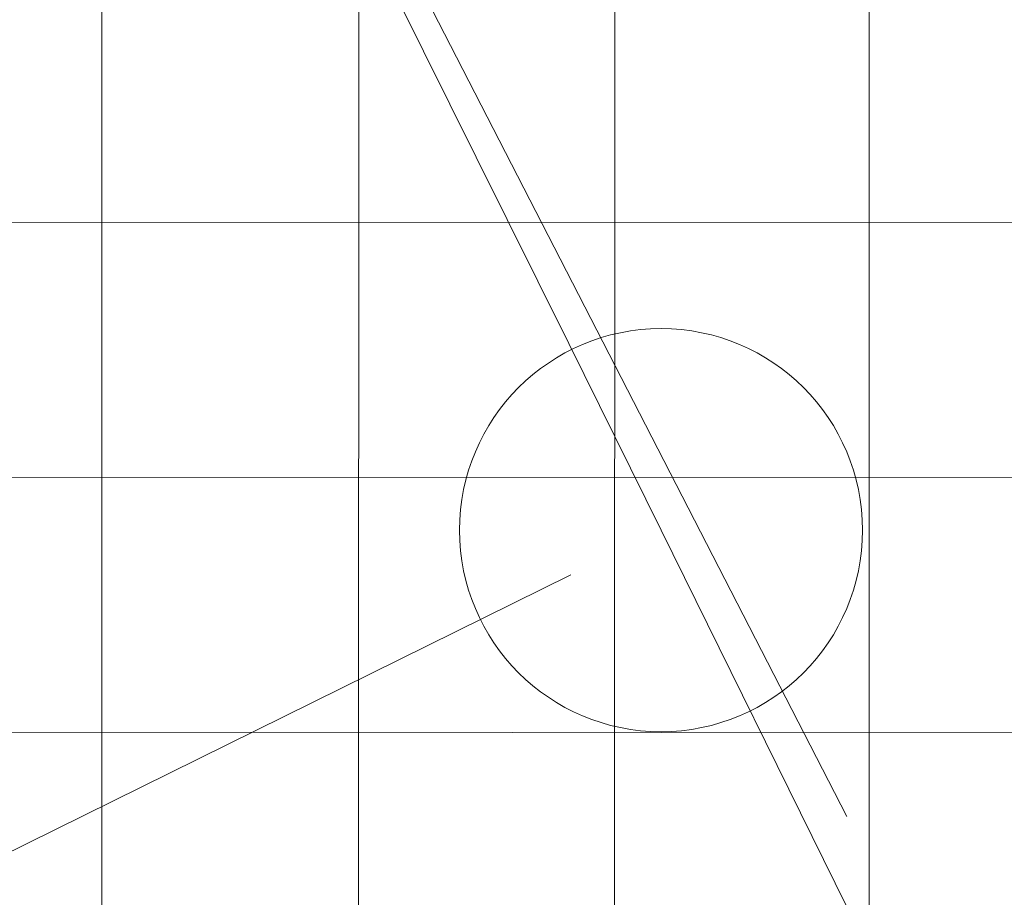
# Model space of a CAD drawing. Header units: metres. Extents: x 6467369 to 7543668, y 5829073 to 6004987.
# Tile 39 of 656: x 7543448.43 to 7543449.65, y 5829379.49 to 5829380.58. Entities that reach past the tile are written whole.
import ezdxf

# ---------------------------------------------------------------- set-up
doc = ezdxf.new("R2010")
doc.units = ezdxf.units.M
for name, pattern in [('1', [0]), ('ACAD_ISO04W100', [30, 24, -3, 0, -3]), ('DASHED2', [0.375, 0.25, -0.125])]:
    doc.linetypes.add(name, pattern=pattern)
doc.layers.get('0').update_dxf_attribs({"lineweight": 0})
for name, color, linetype, lineweight in [('_D-kreskowanie jezdni', 254, 'Continuous', 13), ('_D-kreskowanie pobocze', 32, '1', 13), ('_D-kreskowanie zjazd MB', 4, '1', 13), ('C-DROGI-SYTUACJA-ETYKIETY', 7, 'Continuous', 0), ('C-ROAD', 7, 'Continuous', 0)]:
    doc.layers.add(name, color=color, linetype=linetype, lineweight=lineweight)
pattern_1 = [(0, (0, 0), (0, 0.3175), []), (90, (0, 0), (-0.3175, 1.944126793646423e-17), [])]

# ---------------------------------------------------------------- blocks, each defined once
blk = doc.blocks.new('AeccTickCircle')
blk.add_circle((0, 0), 1)

msp = doc.modelspace()

# ---------------------------------------------------------------- hatches: boundary and pattern name
at = {"layer": '_D-kreskowanie jezdni', "ltscale": 0.01, "transparency": 33554610}
h = msp.add_hatch(dxfattribs=at)
h.set_pattern_fill('ANSI37', color=256, scale=0.1, angle=45)
h.set_pattern_definition([(90, (0, 0), (-0.3175000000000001, 0), []), (180, (0, 0), (-5.551115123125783e-17, -0.3175), [])])
h.paths.add_polyline_path([(7543409.745953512, 5829462.258406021), (7543409.598435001, 5829462.545231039), (7543409.450966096, 5829462.831984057), (7543409.303556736, 5829463.118670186), (7543409.156216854, 5829463.405294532), (7543409.008956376, 5829463.691862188), (7543408.861785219, 5829463.978378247), (7543408.714713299, 5829464.264847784), (7543408.567750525, 5829464.551275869), (7543408.420906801, 5829464.837667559), (7543408.27419203, 5829465.124027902), (7543408.127616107, 5829465.410361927), (7543407.981188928, 5829465.696674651), (7543407.834920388, 5829465.982971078), (7543407.613271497, 5829466.417295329), (7543407.322111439, 5829466.989247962), (7543407.031696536, 5829467.561355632), (7543406.742125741, 5829468.13361888), (7543406.453492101, 5829468.706049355), (7543406.165881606, 5829469.278672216), (7543405.879380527, 5829469.851511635), (7543405.594071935, 5829470.424597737), (7543405.382212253, 5829470.852267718), (7543405.380675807, 5829470.855377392, -0.01973386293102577), (7543395.809390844, 5829492.289613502), (7543395.632383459, 5829492.732808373), (7543395.396215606, 5829493.327661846), (7543395.161067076, 5829493.923258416), (7543394.92686042, 5829494.519555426), (7543394.69351772, 5829495.116510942), (7543394.460964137, 5829495.714074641), (7543394.229125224, 5829496.312194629), (7543393.997930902, 5829496.910807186), (7543393.822919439, 5829497.365403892), (7543393.707589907, 5829497.665409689), (7543393.592364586, 5829497.965548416), (7543393.477233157, 5829498.265816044), (7543393.362185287, 5829498.566208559), (7543393.247210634, 5829498.86672195), (7543393.132298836, 5829499.167352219), (7543393.017439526, 5829499.468095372), (7543392.90262232, 5829499.76894742), (7543392.787836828, 5829500.06990438), (7543392.673072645, 5829500.370962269), (7543392.558319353, 5829500.67211711), (7543392.443566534, 5829500.973364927), (7543392.328803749, 5829501.27470174), (7543392.214020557, 5829501.576123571), (7543388.522689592, 5829511.269764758), (7543383.791993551, 5829509.642775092), (7543387.541343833, 5829499.796771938), (7543387.656157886, 5829499.495269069), (7543387.771013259, 5829499.193689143), (7543387.885920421, 5829498.892036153), (7543388.00088985, 5829498.590314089), (7543388.115932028, 5829498.288526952), (7543388.231057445, 5829497.98667875), (7543388.346276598, 5829497.684773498), (7543388.46159999, 5829497.382815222), (7543388.577038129, 5829497.080807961), (7543388.692601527, 5829496.778755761), (7543388.808300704, 5829496.476662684), (7543388.92414618, 5829496.174532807), (7543389.040148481, 5829495.872370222), (7543389.156318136, 5829495.570179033), (7543389.272665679, 5829495.267963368), (7543389.389201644, 5829494.965727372), (7543389.505936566, 5829494.663475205), (7543389.622880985, 5829494.361211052), (7543389.740045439, 5829494.05893912), (7543389.857440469, 5829493.756663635), (7543389.975076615, 5829493.454388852), (7543390.092964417, 5829493.15211905), (7543390.211114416, 5829492.849858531), (7543390.329537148, 5829492.547611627), (7543390.44824315, 5829492.245382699), (7543390.567242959, 5829491.943176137), (7543390.686547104, 5829491.64099636), (7543390.806166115, 5829491.338847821), (7543390.926110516, 5829491.036735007), (7543391.044985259, 5829490.738192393, 0.02000586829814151), (7543400.899151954, 5829468.63818458), (7543400.900687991, 5829468.635075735), (7543401.045016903, 5829468.34372653), (7543401.189600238, 5829468.052600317), (7543401.334427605, 5829467.761692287), (7543401.479488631, 5829467.470997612), (7543401.62477297, 5829467.18051143), (7543401.770270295, 5829466.890228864), (7543401.915970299, 5829466.600145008), (7543402.061862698, 5829466.310254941), (7543402.207937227, 5829466.020553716), (7543402.35418364, 5829465.73103637), (7543402.500591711, 5829465.44169792), (7543402.647151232, 5829465.152533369), (7543402.793852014, 5829464.863537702), (7543402.940683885, 5829464.574705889), (7543403.087636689, 5829464.286032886), (7543403.234700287, 5829463.997513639), (7543403.381864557, 5829463.709143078), (7543403.529119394, 5829463.420916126), (7543403.676454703, 5829463.132827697), (7543403.823860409, 5829462.844872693), (7543403.971326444, 5829462.55704601), (7543404.118842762, 5829462.269342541), (7543404.266399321, 5829461.981757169), (7543404.413986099, 5829461.694284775), (7543404.561593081, 5829461.406920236), (7543404.709210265, 5829461.119658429), (7543404.856827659, 5829460.832494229), (7543405.004435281, 5829460.545422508), (7543405.152023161, 5829460.258438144), (7543405.299581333, 5829459.971536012), (7543443.377905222, 5829385.935670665), (7543443.49591691, 5829385.706216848), (7543443.613882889, 5829385.476833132), (7543443.731795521, 5829385.247515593), (7543443.849647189, 5829385.018260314), (7543443.967430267, 5829384.789063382), (7543444.085137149, 5829384.55992089), (7543444.202760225, 5829384.330828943), (7543444.320291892, 5829384.101783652), (7543444.437724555, 5829383.872781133), (7543444.555050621, 5829383.643817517), (7543444.672262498, 5829383.414888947), (7543444.789352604, 5829383.185991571), (7543444.906313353, 5829382.957121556), (7543445.02313717, 5829382.728275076), (7543445.200018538, 5829382.381382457), (7543445.432538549, 5829381.924208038), (7543445.664418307, 5829381.466974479), (7543445.895585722, 5829381.009674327), (7543446.125972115, 5829380.552293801), (7543446.355510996, 5829380.09481519), (7543446.584138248, 5829379.637216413), (7543446.811788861, 5829379.179477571), (7543446.868745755, 5829379.064387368, -0.007950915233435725), (7543450.250869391, 5829371.957176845), (7543454.925274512, 5829373.75727092, 0.008251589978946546), (7543451.348885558, 5829381.284375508), (7543451.347654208, 5829381.286863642), (7543451.231868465, 5829381.520239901), (7543451.115894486, 5829381.753429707), (7543450.999740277, 5829381.986436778), (7543450.883413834, 5829382.219264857), (7543450.76692313, 5829382.4519177), (7543450.650276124, 5829382.684399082), (7543450.533480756, 5829382.916712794), (7543450.416544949, 5829383.148862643), (7543450.29947661, 5829383.380852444), (7543450.182283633, 5829383.612686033), (7543450.06497389, 5829383.844367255), (7543449.947555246, 5829384.075899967), (7543449.830035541, 5829384.307288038), (7543449.712422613, 5829384.538535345), (7543449.594724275, 5829384.769645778), (7543449.476948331, 5829385.000623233), (7543449.359102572, 5829385.231471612), (7543449.241194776, 5829385.462194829), (7543449.123232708, 5829385.692796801), (7543449.00522412, 5829385.923281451), (7543448.887176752, 5829386.153652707), (7543448.769098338, 5829386.3839145), (7543448.650996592, 5829386.614070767), (7543448.532879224, 5829386.84412544), (7543448.414753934, 5829387.074082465), (7543448.296628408, 5829387.303945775), (7543448.178510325, 5829387.533719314), (7543448.060407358, 5829387.763407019), (7543447.942327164, 5829387.993012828), (7543447.824277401, 5829388.222540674)])
h.paths.add_polyline_path([(7543458.309081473, 5829366.087622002), (7543458.206268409, 5829366.324367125), (7543458.1034143, 5829366.56118518), (7543458.00051125, 5829366.798072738), (7543457.897551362, 5829367.035026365), (7543457.794526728, 5829367.272042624), (7543457.691429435, 5829367.509118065), (7543457.588251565, 5829367.746249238), (7543457.484985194, 5829367.98343268), (7543457.38162239, 5829368.220664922), (7543457.278155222, 5829368.457942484), (7543457.174575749, 5829368.695261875), (7543457.070876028, 5829368.932619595), (7543456.967048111, 5829369.170012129), (7543456.863084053, 5829369.407435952), (7543456.758975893, 5829369.644887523), (7543456.654715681, 5829369.882363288), (7543456.550295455, 5829370.119859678), (7543456.445707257, 5829370.357373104), (7543456.340943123, 5829370.594899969), (7543456.235995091, 5829370.832436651), (7543456.130855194, 5829371.069979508), (7543456.025515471, 5829371.307524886), (7543455.919967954, 5829371.545069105), (7543455.814204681, 5829371.782608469), (7543455.708217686, 5829372.020139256), (7543455.601999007, 5829372.257657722), (7543455.495540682, 5829372.495160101), (7543455.388834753, 5829372.732642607), (7543455.281873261, 5829372.970101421), (7543455.175899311, 5829373.204762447, 0.0006006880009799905), (7543454.925274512, 5829373.75727092), (7543450.250869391, 5829371.957176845, -0.0006403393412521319), (7543450.51339584, 5829371.380154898), (7543450.670621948, 5829371.032929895), (7543450.880581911, 5829370.566810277), (7543451.089814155, 5829370.100025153), (7543451.298376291, 5829369.63260994), (7543451.506325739, 5829369.164600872), (7543451.713718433, 5829368.696037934), (7543451.920607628, 5829368.226967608), (7543452.127044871, 5829367.757440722), (7543452.28339967, 5829367.400824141), (7543452.386462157, 5829367.165459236), (7543452.489456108, 5829366.929973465), (7543452.592389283, 5829366.694370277), (7543452.695269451, 5829366.458653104), (7543452.798104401, 5829366.22282538), (7543452.900901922, 5829365.98689053), (7543453.003669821, 5829365.750851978), (7543453.106415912, 5829365.514713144), (7543453.209148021, 5829365.278477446), (7543453.311873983, 5829365.042148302), (7543453.414601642, 5829364.805729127), (7543453.517338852, 5829364.569223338), (7543453.620093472, 5829364.33263435), (7543453.722873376, 5829364.095965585), (7543482.827848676, 5829297.07563406), (7543482.964939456, 5829296.759961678), (7543483.102103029, 5829296.444169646), (7543483.239356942, 5829296.128265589), (7543483.37671876, 5829295.812257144), (7543483.514206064, 5829295.496151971), (7543483.651836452, 5829295.179957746), (7543483.789627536, 5829294.863682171), (7543483.927596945, 5829294.547332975), (7543484.065762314, 5829294.230917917), (7543484.204141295, 5829293.914444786), (7543484.342751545, 5829293.59792141), (7543484.481610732, 5829293.281355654), (7543484.620736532, 5829292.964755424), (7543484.760146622, 5829292.648128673), (7543484.899858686, 5829292.331483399), (7543485.039890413, 5829292.01482765), (7543485.180259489, 5829291.69816953), (7543485.320983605, 5829291.381517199), (7543485.462080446, 5829291.064878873), (7543485.603567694, 5829290.748262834), (7543485.745463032, 5829290.431677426), (7543485.887784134, 5829290.115131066), (7543486.030548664, 5829289.798632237), (7543486.173774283, 5829289.482189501), (7543486.317478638, 5829289.165811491), (7543486.461679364, 5829288.849506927), (7543486.606394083, 5829288.533284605), (7543486.751640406, 5829288.217153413), (7543486.897435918, 5829287.901122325), (7543487.042095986, 5829287.588874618, 0.02273060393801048), (7543495.541139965, 5829271.266797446), (7543495.54299273, 5829271.263596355), (7543495.717909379, 5829270.962543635), (7543495.893240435, 5829270.661892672), (7543496.068968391, 5829270.361634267), (7543496.245075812, 5829270.061759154), (7543496.421545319, 5829269.762258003), (7543496.598359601, 5829269.463121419), (7543496.775501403, 5829269.164339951), (7543496.952953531, 5829268.865904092), (7543497.130698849, 5829268.567804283), (7543497.308720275, 5829268.270030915), (7543497.487000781, 5829267.972574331), (7543497.665523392, 5829267.675424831), (7543497.844271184, 5829267.378572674), (7543498.023227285, 5829267.082008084), (7543498.202374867, 5829266.785721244), (7543498.38169715, 5829266.489702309), (7543498.561177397, 5829266.193941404), (7543498.740798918, 5829265.898428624), (7543498.920545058, 5829265.603154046), (7543499.100399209, 5829265.308107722), (7543499.280344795, 5829265.013279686), (7543499.46036528, 5829264.718659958), (7543499.640444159, 5829264.424238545), (7543499.820564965, 5829264.130005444), (7543500.000711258, 5829263.835950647), (7543500.18086663, 5829263.542064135), (7543500.3610147, 5829263.248335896), (7543500.541139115, 5829262.954755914), (7543500.721223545, 5829262.66131418), (7543500.901251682, 5829262.368000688), (7543536.326194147, 5829204.652589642), (7543539.961566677, 5829208.287962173), (7543505.162580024, 5829264.983546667), (7543504.982624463, 5829265.276741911), (7543504.802757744, 5829265.569828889), (7543504.622996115, 5829265.862817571), (7543504.443355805, 5829266.155717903), (7543504.263853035, 5829266.44853982), (7543504.084504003, 5829266.741293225), (7543503.905324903, 5829267.033988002), (7543503.726331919, 5829267.326634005), (7543503.453479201, 5829267.773182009), (7543503.097623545, 5829268.356954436), (7543502.742559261, 5829268.941105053), (7543502.388509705, 5829269.52555757), (7543502.035656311, 5829270.110303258), (7543501.684158, 5829270.695369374), (7543501.334163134, 5829271.280799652), (7543500.98581472, 5829271.866645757), (7543500.639250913, 5829272.452966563), (7543500.294607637, 5829273.039823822), (7543499.952020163, 5829273.627279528), (7543499.866452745, 5829273.775117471, -0.02229541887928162), (7543491.722217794, 5829289.382629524), (7543491.508339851, 5829289.8422757), (7543491.223463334, 5829290.45978346), (7543490.940255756, 5829291.078632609), (7543490.65858889, 5829291.698747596), (7543490.378334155, 5829292.320052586), (7543490.099364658, 5829292.942466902), (7543489.821554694, 5829293.565906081), (7543489.544784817, 5829294.190270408), (7543489.268941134, 5829294.815446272), (7543488.993926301, 5829295.441281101), (7543488.719675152, 5829296.067547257), (7543488.510260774, 5829296.547131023), (7543488.373123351, 5829296.86157259), (7543488.236052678, 5829297.176194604), (7543488.099031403, 5829297.490989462), (7543487.962042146, 5829297.805949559), (7543487.825067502, 5829298.121067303), (7543487.688090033, 5829298.4363351), (7543487.551092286, 5829298.751745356), (7543487.414056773, 5829299.067290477)])
at = {"layer": '_D-kreskowanie pobocze', "ltscale": 0.01, "transparency": 33554623}
h = msp.add_hatch(dxfattribs=at)
h.set_pattern_fill('NET', color=256, scale=0.1)
h.set_pattern_definition(pattern_1)
h.paths.add_polyline_path([(7543363.08682504, 5829566.685213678), (7543363.017268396, 5829566.935510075), (7543362.947906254, 5829567.185752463), (7543362.878728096, 5829567.435937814), (7543362.809723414, 5829567.686063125), (7543362.740881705, 5829567.936125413), (7543362.672192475, 5829568.186121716), (7543362.603645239, 5829568.436049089), (7543362.535229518, 5829568.68590461), (7543362.466934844, 5829568.935685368), (7543362.39875076, 5829569.185388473), (7543362.330666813, 5829569.435011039), (7543362.262672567, 5829569.684550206), (7543362.194757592, 5829569.934003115), (7543362.126911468, 5829570.183366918), (7543362.059123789, 5829570.43263878), (7543361.99138416, 5829570.681815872), (7543361.923682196, 5829570.930895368), (7543356.07880239, 5829592.435140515), (7543356.011123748, 5829592.684136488), (7543355.943456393, 5829592.933063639), (7543355.875793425, 5829593.181920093), (7543355.808127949, 5829593.430703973), (7543355.740453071, 5829593.679413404), (7543355.672761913, 5829593.928046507), (7543355.605047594, 5829594.176601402), (7543355.537303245, 5829594.425076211), (7543355.469522, 5829594.673469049), (7543355.401697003, 5829594.921778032), (7543355.333821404, 5829595.170001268), (7543355.26588836, 5829595.418136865), (7543355.197891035, 5829595.666182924), (7543355.129822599, 5829595.914137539), (7543355.061676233, 5829596.161998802), (7543354.993445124, 5829596.409764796), (7543354.925122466, 5829596.657433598), (7543354.856701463, 5829596.905003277), (7543354.788175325, 5829597.152471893), (7543354.719537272, 5829597.399837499), (7543354.650780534, 5829597.647098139), (7543354.581898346, 5829597.894251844), (7543354.512883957, 5829598.141296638), (7543354.443730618, 5829598.388230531), (7543354.374431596, 5829598.635051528), (7543354.304980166, 5829598.881757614), (7543354.23536961, 5829599.128346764), (7543354.16559322, 5829599.374816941), (7543354.0956443, 5829599.621166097), (7543354.025516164, 5829599.867392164), (7543353.955202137, 5829600.113493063, 0.01821006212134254), (7543347.240843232, 5829620.709460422), (7543347.152602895, 5829620.94971728), (7543347.064138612, 5829621.189965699), (7543346.975457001, 5829621.430207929), (7543346.886564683, 5829621.670446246), (7543346.797468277, 5829621.910682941), (7543346.708174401, 5829622.150920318), (7543346.618689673, 5829622.391160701), (7543346.529020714, 5829622.63140643), (7543346.439174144, 5829622.871659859), (7543346.349156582, 5829623.111923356), (7543346.258974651, 5829623.352199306), (7543346.168634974, 5829623.592490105), (7543346.078144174, 5829623.832798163), (7543345.987508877, 5829624.073125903), (7543345.89673571, 5829624.313475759), (7543345.805831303, 5829624.553850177), (7543345.714802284, 5829624.794251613), (7543345.623655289, 5829625.034682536), (7543345.532396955, 5829625.275145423), (7543345.441033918, 5829625.515642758), (7543345.349572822, 5829625.756177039), (7543345.25802031, 5829625.996750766), (7543345.166383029, 5829626.237366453), (7543345.074667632, 5829626.478026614), (7543344.982880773, 5829626.718733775), (7543344.89102911, 5829626.959490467), (7543344.79911931, 5829627.200299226), (7543344.707158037, 5829627.441162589), (7543344.615151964, 5829627.682083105), (7543344.523107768, 5829627.923063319), (7543344.43103213, 5829628.164105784), (7543344.268288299, 5829628.590142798), (7543342.331775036, 5829629.456119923), (7543341.164070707, 5829629.010063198), (7543341.431704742, 5829628.309440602), (7543342.309201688, 5829628.644639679), (7543343.678684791, 5829628.032229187), (7543344.098421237, 5829626.932862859), (7543344.190293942, 5829626.692151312), (7543344.282101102, 5829626.451511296), (7543344.373836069, 5829626.210940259), (7543344.465492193, 5829625.970435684), (7543344.557062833, 5829625.729995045), (7543344.64854135, 5829625.489615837), (7543344.739921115, 5829625.249295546), (7543344.831195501, 5829625.009031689), (7543344.922357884, 5829624.768821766), (7543345.01340165, 5829624.528663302), (7543345.104320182, 5829624.28855384), (7543345.195106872, 5829624.048490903), (7543345.285755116, 5829623.808472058), (7543345.376258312, 5829623.568494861), (7543345.46660986, 5829623.328556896), (7543345.556803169, 5829623.088655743), (7543345.646831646, 5829622.848789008), (7543345.736688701, 5829622.608954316), (7543345.82636775, 5829622.369149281), (7543345.915862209, 5829622.129371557), (7543346.005165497, 5829621.889618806), (7543346.094271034, 5829621.649888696), (7543346.183172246, 5829621.410178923), (7543346.271862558, 5829621.170487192), (7543346.360335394, 5829620.930811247), (7543346.448584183, 5829620.691148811), (7543346.536714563, 5829620.451191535, -0.01821006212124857), (7543353.234058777, 5829599.907453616), (7543353.304201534, 5829599.661953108), (7543353.374164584, 5829599.416307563), (7543353.443954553, 5829599.170519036), (7543353.513578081, 5829598.924589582), (7543353.58304182, 5829598.67852124), (7543353.652352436, 5829598.432316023), (7543353.721516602, 5829598.185975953), (7543353.790541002, 5829597.939503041), (7543353.859432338, 5829597.692899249), (7543353.928197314, 5829597.446166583), (7543353.996842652, 5829597.199306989), (7543354.065375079, 5829596.952322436), (7543354.133801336, 5829596.705214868), (7543354.202128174, 5829596.457986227), (7543354.270362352, 5829596.21063844), (7543354.338510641, 5829595.963173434), (7543354.406579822, 5829595.715593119), (7543354.474576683, 5829595.467899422), (7543354.542508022, 5829595.220094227), (7543354.61038065, 5829594.972179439), (7543354.678201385, 5829594.724156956), (7543354.74597705, 5829594.476028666), (7543354.813714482, 5829594.227796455), (7543354.881420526, 5829593.979462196), (7543354.949102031, 5829593.731027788), (7543355.016765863, 5829593.482495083), (7543355.084418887, 5829593.233865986), (7543355.15206798, 5829592.985142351), (7543355.219720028, 5829592.736326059), (7543355.287381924, 5829592.487418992), (7543355.355059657, 5829592.238426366), (7543361.199940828, 5829570.734176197), (7543361.267650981, 5829570.485066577), (7543361.335406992, 5829570.235829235), (7543361.403219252, 5829569.986467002), (7543361.471098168, 5829569.736982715), (7543361.539054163, 5829569.487379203), (7543361.607097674, 5829569.23765932), (7543361.675239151, 5829568.987825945), (7543361.743489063, 5829568.737881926), (7543361.811857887, 5829568.487830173), (7543361.880356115, 5829568.237673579), (7543361.948994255, 5829567.987415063), (7543362.017782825, 5829567.737057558), (7543362.086732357, 5829567.48660403), (7543362.155853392, 5829567.236057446), (7543362.225156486, 5829566.985420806), (7543362.294652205, 5829566.734697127), (7543362.364351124, 5829566.483889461), (7543362.434263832, 5829566.233000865), (7543362.504400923, 5829565.982034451), (7543362.574773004, 5829565.730993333), (7543362.645390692, 5829565.479880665), (7543362.716264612, 5829565.228699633), (7543362.787405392, 5829564.977453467), (7543362.858823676, 5829564.726145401), (7543362.930422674, 5829564.475153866), (7543363.002423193, 5829564.223746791), (7543363.074733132, 5829563.972287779), (7543363.147363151, 5829563.720780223), (7543363.220323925, 5829563.469227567), (7543363.293626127, 5829563.217633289), (7543363.367279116, 5829562.966005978, 0.01461486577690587), (7543367.04353843, 5829551.669307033), (7543367.131919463, 5829551.422975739), (7543367.220726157, 5829551.17642703), (7543367.309784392, 5829550.930112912), (7543367.39908349, 5829550.684029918), (7543367.4886128, 5829550.438174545), (7543367.578361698, 5829550.192543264), (7543367.668448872, 5829549.946780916), (7543367.758600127, 5829549.701601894), (7543367.848939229, 5829549.456636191), (7543367.939455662, 5829549.211880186), (7543368.030138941, 5829548.967330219), (7543368.120978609, 5829548.722982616), (7543368.211964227, 5829548.478833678), (7543368.303085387, 5829548.234879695), (7543368.394331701, 5829547.991116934), (7543368.485692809, 5829547.747541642), (7543368.577158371, 5829547.504150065), (7543368.668718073, 5829547.26093842), (7543368.760361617, 5829547.017902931), (7543368.852078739, 5829546.775039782), (7543368.943859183, 5829546.532345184), (7543369.035692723, 5829546.289815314), (7543369.127569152, 5829546.047446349), (7543369.219478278, 5829545.805234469), (7543369.311409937, 5829545.563175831), (7543369.403353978, 5829545.321266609), (7543369.495300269, 5829545.07950297), (7543369.587238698, 5829544.837881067), (7543369.679159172, 5829544.596397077), (7543369.771051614, 5829544.355047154), (7543369.862907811, 5829544.113822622), (7543383.082389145, 5829509.398726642), (7543383.791993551, 5829509.642775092), (7543370.563809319, 5829544.380725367), (7543370.471954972, 5829544.621945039), (7543370.380073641, 5829544.863265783), (7543370.288175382, 5829545.104691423), (7543370.196270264, 5829545.346225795), (7543370.10436837, 5829545.587872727), (7543370.012479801, 5829545.829636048), (7543369.920614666, 5829546.07151959), (7543369.828783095, 5829546.313527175), (7543369.73699523, 5829546.555662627), (7543369.64526123, 5829546.797929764), (7543369.553591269, 5829547.040332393), (7543369.461995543, 5829547.282874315), (7543369.370484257, 5829547.525559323), (7543369.279067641, 5829547.768391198), (7543369.18775594, 5829548.011373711), (7543369.096559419, 5829548.254510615), (7543369.005488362, 5829548.497805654), (7543368.914553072, 5829548.741262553), (7543368.823763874, 5829548.984885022), (7543368.733131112, 5829549.22867675), (7543368.642665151, 5829549.472641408), (7543368.552376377, 5829549.716782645), (7543368.462275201, 5829549.96110409), (7543368.372372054, 5829550.205609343), (7543368.28267739, 5829550.450301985), (7543368.193201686, 5829550.695185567), (7543368.103955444, 5829550.940263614), (7543368.014949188, 5829551.185539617), (7543367.926193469, 5829551.431017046), (7543367.837698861, 5829551.676699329), (7543367.749475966, 5829551.922589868, -0.01461486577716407), (7543364.086943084, 5829563.177154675), (7543364.013556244, 5829563.427873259), (7543363.940511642, 5829563.678583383), (7543363.867798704, 5829563.929281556), (7543363.795406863, 5829564.179964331), (7543363.72332555, 5829564.430628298), (7543363.651544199, 5829564.68127009), (7543363.580052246, 5829564.931886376), (7543363.50883913, 5829565.18247386), (7543363.437894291, 5829565.433029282), (7543363.367207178, 5829565.683549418), (7543363.296767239, 5829565.934031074), (7543363.226563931, 5829566.184471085), (7543363.156586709, 5829566.43486632)])
h.paths.add_polyline_path([(7543405.299581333, 5829459.971536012), (7543405.152023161, 5829460.258438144), (7543405.004435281, 5829460.545422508), (7543404.856827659, 5829460.832494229), (7543404.709210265, 5829461.119658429), (7543404.561593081, 5829461.406920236), (7543404.413986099, 5829461.694284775), (7543404.266399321, 5829461.981757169), (7543404.118842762, 5829462.269342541), (7543403.971326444, 5829462.55704601), (7543403.823860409, 5829462.844872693), (7543403.676454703, 5829463.132827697), (7543403.529119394, 5829463.420916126), (7543403.381864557, 5829463.709143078), (7543403.234700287, 5829463.997513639), (7543403.087636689, 5829464.286032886), (7543402.940683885, 5829464.574705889), (7543402.793852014, 5829464.863537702), (7543402.647151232, 5829465.152533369), (7543402.500591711, 5829465.44169792), (7543402.35418364, 5829465.73103637), (7543402.207937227, 5829466.020553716), (7543402.061862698, 5829466.310254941), (7543401.915970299, 5829466.600145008), (7543401.770270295, 5829466.890228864), (7543401.62477297, 5829467.18051143), (7543401.479488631, 5829467.470997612), (7543401.334427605, 5829467.761692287), (7543401.189600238, 5829468.052600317), (7543401.045016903, 5829468.34372653), (7543400.900687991, 5829468.635075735), (7543400.756623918, 5829468.926652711, -0.01946782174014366), (7543391.167017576, 5829490.432634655), (7543391.046390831, 5829490.734662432), (7543390.926110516, 5829491.036735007), (7543390.806166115, 5829491.338847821), (7543390.686547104, 5829491.64099636), (7543390.567242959, 5829491.943176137), (7543390.44824315, 5829492.245382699), (7543390.329537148, 5829492.547611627), (7543390.211114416, 5829492.849858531), (7543390.092964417, 5829493.15211905), (7543389.975076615, 5829493.454388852), (7543389.857440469, 5829493.756663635), (7543389.740045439, 5829494.05893912), (7543389.622880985, 5829494.361211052), (7543389.505936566, 5829494.663475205), (7543389.389201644, 5829494.965727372), (7543389.272665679, 5829495.267963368), (7543389.156318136, 5829495.570179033), (7543389.040148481, 5829495.872370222), (7543388.92414618, 5829496.174532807), (7543388.808300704, 5829496.476662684), (7543388.692601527, 5829496.778755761), (7543388.577038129, 5829497.080807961), (7543388.46159999, 5829497.382815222), (7543388.346276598, 5829497.684773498), (7543388.231057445, 5829497.98667875), (7543388.115932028, 5829498.288526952), (7543388.00088985, 5829498.590314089), (7543387.885920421, 5829498.892036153), (7543387.771013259, 5829499.193689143), (7543387.656157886, 5829499.495269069), (7543387.541343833, 5829499.796771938), (7543383.791993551, 5829509.642775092), (7543383.082389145, 5829509.398726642), (7543386.840443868, 5829499.52986514), (7543386.955267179, 5829499.22833796), (7543387.070141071, 5829498.926709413), (7543387.18507602, 5829498.62498349), (7543387.300082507, 5829498.323164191), (7543387.415171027, 5829498.021255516), (7543387.530352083, 5829497.71926148), (7543387.645636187, 5829497.417186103), (7543387.761033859, 5829497.115033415), (7543387.876555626, 5829496.812807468), (7543387.992212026, 5829496.510512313), (7543388.108013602, 5829496.208152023), (7543388.223970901, 5829495.905730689), (7543388.340094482, 5829495.603252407), (7543388.456394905, 5829495.300721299), (7543388.57288274, 5829494.998141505), (7543388.689568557, 5829494.695517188), (7543388.806462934, 5829494.392852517), (7543388.923576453, 5829494.090151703), (7543389.040919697, 5829493.787418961), (7543389.158503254, 5829493.484658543), (7543389.276337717, 5829493.181874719), (7543389.394433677, 5829492.879071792), (7543389.512801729, 5829492.576254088), (7543389.631452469, 5829492.273425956), (7543389.750396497, 5829491.970591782), (7543389.869644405, 5829491.667755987), (7543389.989206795, 5829491.364923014), (7543390.109094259, 5829491.062097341), (7543390.229177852, 5829490.759633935), (7543390.349742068, 5829490.456848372), (7543390.470661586, 5829490.154087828, 0.01946782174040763), (7543400.084220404, 5829468.594427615), (7543400.228457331, 5829468.302500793), (7543400.373126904, 5829468.010463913), (7543400.518202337, 5829467.71834763), (7543400.663343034, 5829467.426810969), (7543400.808706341, 5829467.135511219), (7543400.954281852, 5829466.84444349), (7543401.100059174, 5829466.553602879), (7543401.246027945, 5829466.262984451), (7543401.392177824, 5829465.972583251), (7543401.538498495, 5829465.682394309), (7543401.684979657, 5829465.392412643), (7543401.831611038, 5829465.102633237), (7543401.978382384, 5829464.813051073), (7543402.125283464, 5829464.523661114), (7543402.272304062, 5829464.234458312), (7543402.419433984, 5829463.945437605), (7543402.566663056, 5829463.656593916), (7543402.713981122, 5829463.367922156), (7543402.861378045, 5829463.079417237), (7543403.008843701, 5829462.791074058), (7543403.156367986, 5829462.502887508), (7543403.303940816, 5829462.214852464), (7543403.451552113, 5829461.926963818), (7543403.599191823, 5829461.639216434), (7543403.746849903, 5829461.351605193), (7543403.894516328, 5829461.064124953), (7543404.042181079, 5829460.776770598), (7543404.189834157, 5829460.489536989), (7543404.337465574, 5829460.202418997), (7543404.48506535, 5829459.915411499), (7543404.632625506, 5829459.628505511), (7543442.71094749, 5829385.592643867), (7543442.828947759, 5829385.363212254), (7543442.946890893, 5829385.133872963), (7543443.064769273, 5829384.904622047), (7543443.182575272, 5829384.675455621), (7543443.300301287, 5829384.446369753), (7543443.417939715, 5829384.217360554), (7543443.535482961, 5829383.988424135), (7543443.65292344, 5829383.759556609), (7543443.770253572, 5829383.530754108), (7543443.887465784, 5829383.30201277), (7543444.004552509, 5829383.073328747), (7543444.121506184, 5829382.844698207), (7543444.23831926, 5829382.616117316), (7543444.354984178, 5829382.387582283), (7543444.471493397, 5829382.159089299), (7543444.587839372, 5829381.930634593), (7543444.70401457, 5829381.702214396), (7543444.820011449, 5829381.473824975), (7543444.935822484, 5829381.245462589), (7543445.051440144, 5829381.017123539), (7543445.166856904, 5829380.788804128), (7543445.282065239, 5829380.560500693), (7543445.397057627, 5829380.332209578), (7543445.511826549, 5829380.103927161), (7543445.626364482, 5829379.875649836), (7543445.740663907, 5829379.647374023), (7543445.854717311, 5829379.419096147), (7543445.968517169, 5829379.1908127), (7543446.082055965, 5829378.962520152), (7543446.19532618, 5829378.734215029), (7543446.308493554, 5829378.505543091, -0.007649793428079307), (7543449.549679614, 5829371.687151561), (7543450.250869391, 5829371.957176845, 0.007695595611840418), (7543446.980852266, 5829378.837858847), (7543446.867515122, 5829379.066874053), (7543446.75391226, 5829379.295850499), (7543446.640051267, 5829379.524791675), (7543446.525939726, 5829379.753701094), (7543446.411585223, 5829379.982582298), (7543446.296995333, 5829380.211438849), (7543446.182177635, 5829380.440274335), (7543446.067139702, 5829380.669092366), (7543445.95188911, 5829380.897896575), (7543445.836433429, 5829381.126690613), (7543445.720780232, 5829381.355478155), (7543445.604937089, 5829381.584262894), (7543445.488911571, 5829381.813048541), (7543445.372711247, 5829382.041838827), (7543445.256343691, 5829382.270637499), (7543445.139816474, 5829382.499448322), (7543445.02313717, 5829382.728275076), (7543444.906313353, 5829382.957121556), (7543444.789352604, 5829383.185991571), (7543444.672262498, 5829383.414888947), (7543444.555050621, 5829383.643817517), (7543444.437724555, 5829383.872781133), (7543444.320291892, 5829384.101783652), (7543444.202760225, 5829384.330828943), (7543444.085137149, 5829384.55992089), (7543443.967430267, 5829384.789063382), (7543443.849647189, 5829385.018260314), (7543443.731795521, 5829385.247515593), (7543443.613882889, 5829385.476833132), (7543443.49591691, 5829385.706216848), (7543443.377905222, 5829385.935670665)])
h.paths.add_polyline_path([(7543410.412911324, 5829462.601432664), (7543410.265404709, 5829462.888234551), (7543410.117959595, 5829463.174941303), (7543409.970585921, 5829463.46155802), (7543409.823293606, 5829463.748089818), (7543409.676092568, 5829464.034541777), (7543409.528992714, 5829464.320918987), (7543409.382003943, 5829464.607226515), (7543409.235136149, 5829464.893469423), (7543409.088399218, 5829465.179652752), (7543408.941803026, 5829465.465781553), (7543408.795357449, 5829465.751860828), (7543408.649072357, 5829466.037895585), (7543408.502957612, 5829466.323890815), (7543408.357023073, 5829466.609851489), (7543408.211278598, 5829466.895782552), (7543408.065734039, 5829467.181688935), (7543407.920399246, 5829467.467575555), (7543407.775284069, 5829467.753447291), (7543407.630398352, 5829468.039309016), (7543407.48575194, 5829468.325165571), (7543407.341354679, 5829468.611021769), (7543407.197216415, 5829468.896882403), (7543407.05334699, 5829469.182752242), (7543406.909756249, 5829469.468636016), (7543406.766454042, 5829469.754538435), (7543406.623450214, 5829470.040464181), (7543406.480754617, 5829470.326417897), (7543406.338377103, 5829470.612404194), (7543406.196160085, 5829470.898765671), (7543406.054442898, 5829471.18484269), (7543405.913071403, 5829471.470969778, -0.00874113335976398), (7543401.485681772, 5829480.85359905), (7543402.022734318, 5829482.239248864), (7543401.71063289, 5829482.921354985), (7543401.43636068, 5829482.80168133), (7543400.672952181, 5829480.832010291, 0.00900507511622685), (7543405.240491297, 5829471.139102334), (7543405.382212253, 5829470.852267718), (7543405.524270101, 5829470.565503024), (7543405.666654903, 5829470.278803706), (7543405.809356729, 5829469.992165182), (7543405.952365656, 5829469.705582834), (7543406.095671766, 5829469.419052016), (7543406.239265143, 5829469.132568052), (7543406.383135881, 5829468.846126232), (7543406.527274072, 5829468.559721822), (7543406.671669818, 5829468.273350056), (7543406.816313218, 5829467.987006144), (7543406.961194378, 5829467.700685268), (7543407.106303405, 5829467.414382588), (7543407.25163041, 5829467.128093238), (7543407.397165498, 5829466.841812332), (7543407.542898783, 5829466.55553496), (7543407.688820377, 5829466.269256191), (7543407.834920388, 5829465.982971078), (7543407.981188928, 5829465.696674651), (7543408.127616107, 5829465.410361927), (7543408.27419203, 5829465.124027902), (7543408.420906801, 5829464.837667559), (7543408.567750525, 5829464.551275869), (7543408.714713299, 5829464.264847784), (7543408.861785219, 5829463.978378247), (7543409.008956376, 5829463.691862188), (7543409.156216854, 5829463.405294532), (7543409.303556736, 5829463.118670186), (7543409.450966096, 5829462.831984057), (7543409.598435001, 5829462.545231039), (7543409.745953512, 5829462.258406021), (7543447.824277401, 5829388.222540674), (7543447.942327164, 5829387.993012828), (7543448.060407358, 5829387.763407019), (7543448.178510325, 5829387.533719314), (7543448.296628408, 5829387.303945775), (7543448.414753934, 5829387.074082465), (7543448.532879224, 5829386.84412544), (7543448.650996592, 5829386.614070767), (7543448.769098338, 5829386.3839145), (7543448.887176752, 5829386.153652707), (7543449.00522412, 5829385.923281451), (7543449.123232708, 5829385.692796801), (7543449.241194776, 5829385.462194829), (7543449.359102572, 5829385.231471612), (7543449.476948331, 5829385.000623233), (7543449.594724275, 5829384.769645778), (7543449.712422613, 5829384.538535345), (7543449.830035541, 5829384.307288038), (7543449.947555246, 5829384.075899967), (7543450.06497389, 5829383.844367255), (7543450.182283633, 5829383.612686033), (7543450.29947661, 5829383.380852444), (7543450.416544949, 5829383.148862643), (7543450.533480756, 5829382.916712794), (7543450.650276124, 5829382.684399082), (7543450.76692313, 5829382.4519177), (7543450.883413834, 5829382.219264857), (7543450.999740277, 5829381.986436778), (7543451.115894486, 5829381.753429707), (7543451.231868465, 5829381.520239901), (7543451.347654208, 5829381.286863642), (7543451.463243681, 5829381.053297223, -0.007996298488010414), (7543454.925274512, 5829373.75727092), (7543455.626406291, 5829374.027273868, 0.008040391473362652), (7543452.135432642, 5829381.385956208), (7543452.019510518, 5829381.620193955), (7543451.903402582, 5829381.854218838), (7543451.787116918, 5829382.08803462), (7543451.670661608, 5829382.321645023), (7543451.5540447, 5829382.55505384), (7543451.437274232, 5829382.788264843), (7543451.320358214, 5829383.021281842), (7543451.203304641, 5829383.25410865), (7543451.086121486, 5829383.486749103), (7543450.968816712, 5829383.719207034), (7543450.851398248, 5829383.951486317), (7543450.733874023, 5829384.183590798), (7543450.616251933, 5829384.415524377), (7543450.498539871, 5829384.647290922), (7543450.380745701, 5829384.878894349), (7543450.262877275, 5829385.110338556), (7543450.144942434, 5829385.341627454), (7543450.026948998, 5829385.572764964), (7543449.908904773, 5829385.803755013), (7543449.790817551, 5829386.034601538), (7543449.672695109, 5829386.265308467), (7543449.554545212, 5829386.495879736), (7543449.436375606, 5829386.726319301), (7543449.318194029, 5829386.956631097), (7543449.20000821, 5829387.186819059), (7543449.081825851, 5829387.416887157), (7543448.96365466, 5829387.646839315), (7543448.845502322, 5829387.876679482), (7543448.72737651, 5829388.106411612), (7543448.609284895, 5829388.336039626), (7543448.491233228, 5829388.565571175)])
at = {"layer": '_D-kreskowanie zjazd MB', "ltscale": 0.01, "transparency": 33554623}
h = msp.add_hatch(dxfattribs=at)
h.set_pattern_fill('NET', color=256, scale=0.1)
h.set_pattern_definition(pattern_1)
h.paths.add_polyline_path([(7543607.890194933, 5829102.307134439), (7543606.114160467, 5829102.913716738), (7543609.116138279, 5829098.496677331), (7543609.706316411, 5829097.495972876), (7543609.734643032, 5829099.328863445)])
h.paths.add_polyline_path([(7543598.88609635, 5829104.943980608), (7543598.41019816, 5829102.880778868), (7543597.358725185, 5829102.22618034), (7543599.206249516, 5829099.253528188), (7543600.24228408, 5829099.898515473), (7543602.240566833, 5829099.375624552), (7543601.306752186, 5829101.076484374), (7543601.244312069, 5829101.187308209)])
h.paths.add_polyline_path([(7543400.239929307, 5829486.098307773), (7543400.036642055, 5829486.009607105), (7543398.073473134, 5829486.78958603, 0.005462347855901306), (7543400.672952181, 5829480.832010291), (7543401.43636068, 5829482.80168133), (7543401.71063289, 5829482.921354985)])
h.paths.add_polyline_path([(7543370.653668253, 5829564.087816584), (7543368.743778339, 5829565.067368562), (7543368.813099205, 5829564.829439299), (7543368.884702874, 5829564.584812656, 0.007592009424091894), (7543370.660324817, 5829558.856350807), (7543371.813068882, 5829560.781841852)])
h.paths.add_polyline_path([(7543341.948793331, 5829634.662205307), (7543341.082816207, 5829632.725692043), (7543339.915111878, 5829632.279635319), (7543341.164070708, 5829629.010063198), (7543342.331775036, 5829629.456119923), (7543344.268288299, 5829628.590142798)])
h.paths.add_polyline_path([(7543337.162949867, 5829664.779129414), (7543335.447696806, 5829665.730691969), (7543335.53898167, 5829665.486482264), (7543335.652881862, 5829665.182552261), (7543335.767068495, 5829664.878589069), (7543335.881525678, 5829664.57458692), (7543335.996237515, 5829664.270540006), (7543336.1111881, 5829663.966442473), (7543336.226361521, 5829663.66228844), (7543336.341741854, 5829663.35807198), (7543336.45731317, 5829663.05378714), (7543336.573059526, 5829662.749427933), (7543336.688964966, 5829662.444988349), (7543336.805013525, 5829662.140462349), (7543336.921189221, 5829661.835843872), (7543337.037476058, 5829661.531126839), (7543337.153858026, 5829661.22630515), (7543337.270319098, 5829660.921372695), (7543337.386843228, 5829660.616323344), (7543337.754498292, 5829659.653861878), (7543338.427254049, 5829661.515460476)])
h.paths.add_polyline_path([(7543320.419347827, 5829698.892872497), (7543319.348352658, 5829697.061760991), (7543317.257275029, 5829696.514068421), (7543318.155311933, 5829693.131219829), (7543320.235155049, 5829693.67596987), (7543322.066266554, 5829692.604974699)])
h.paths.add_polyline_path([(7543289.976127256, 5829840.216708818), (7543288.308818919, 5829841.223954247), (7543289.929596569, 5829835.03586248), (7543290.836677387, 5829836.82416891)])

# ---------------------------------------------------------------- linework, layer by layer
at = {"layer": 'C-DROGI-SYTUACJA-ETYKIETY', "color": 7, "linetype": 'Continuous', "lineweight": 15}
msp.add_line((7543449.109988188, 5829379.890192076), (7543426.69802749, 5829368.813007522), dxfattribs=at)
at = {"layer": 'C-ROAD', "color": 7, "linetype": 'DASHED2', "lineweight": 0, "ltscale": 5}
msp.add_line((7543451.167842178, 5829376.255645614), (7543445.601091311, 5829387.07910567), dxfattribs=at)
at = {"layer": 'C-ROAD', "color": 7, "linetype": 'ACAD_ISO04W100', "lineweight": 15, "ltscale": 0.2, "flags": 128}
msp.add_lwpolyline([(7543489.456481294, 5829288.326013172), (7543489.311319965, 5829288.637980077), (7543489.16667824, 5829288.950188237), (7543489.02253918, 5829289.262628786), (7543488.878885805, 5829289.575292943), (7543488.735701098, 5829289.888172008), (7543488.592968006, 5829290.201257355), (7543488.450669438, 5829290.514540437), (7543488.308788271, 5829290.828012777), (7543488.167307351, 5829291.141665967), (7543488.026209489, 5829291.455491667), (7543487.885477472, 5829291.769481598), (7543487.745094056, 5829292.083627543), (7543487.60504197, 5829292.397921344), (7543487.465303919, 5829292.712354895), (7543487.325862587, 5829293.026920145), (7543487.186700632, 5829293.341609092), (7543487.047800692, 5829293.656413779), (7543486.909145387, 5829293.971326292), (7543486.770717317, 5829294.28633876), (7543486.632499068, 5829294.601443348), (7543486.494473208, 5829294.916632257), (7543486.356622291, 5829295.231897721), (7543486.21892886, 5829295.547231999), (7543486.081375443, 5829295.862627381), (7543485.943944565, 5829296.178076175), (7543485.806618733, 5829296.493570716), (7543485.669380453, 5829296.809103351), (7543485.532212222, 5829297.124666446), (7543485.395096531, 5829297.440252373), (7543485.258015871, 5829297.755853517), (7543485.120952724, 5829298.071462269), (7543456.015977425, 5829365.091793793), (7543455.913180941, 5829365.328500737), (7543455.810376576, 5829365.565204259), (7543455.707556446, 5829365.801900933), (7543455.604712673, 5829366.038587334), (7543455.501837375, 5829366.275260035), (7543455.398922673, 5829366.511915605), (7543455.295960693, 5829366.748550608), (7543455.192943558, 5829366.985161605), (7543455.089863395, 5829367.221745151), (7543454.986712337, 5829367.458297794), (7543454.883482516, 5829367.694816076), (7543454.780166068, 5829367.93129653), (7543454.676755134, 5829368.167735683), (7543454.573241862, 5829368.404130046), (7543454.469618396, 5829368.640476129), (7543454.365876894, 5829368.876770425), (7543454.262009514, 5829369.113009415), (7543454.158008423, 5829369.349189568), (7543454.053865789, 5829369.585307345), (7543453.949573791, 5829369.821359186), (7543453.845124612, 5829370.057341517), (7543453.740510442, 5829370.293250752), (7543453.635723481, 5829370.529083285), (7543453.530755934, 5829370.764835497), (7543453.425600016, 5829371.000503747), (7543453.320247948, 5829371.236084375), (7543453.214691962, 5829371.471573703), (7543453.1089243, 5829371.706968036), (7543453.002937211, 5829371.942263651), (7543452.896722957, 5829372.177456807), (7543452.790273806, 5829372.412543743, 0.008335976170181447), (7543449.222047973, 5829379.945578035), (7543449.107584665, 5829380.176868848), (7543448.992890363, 5829380.4080452), (7543448.877972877, 5829380.639110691), (7543448.762840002, 5829380.870068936), (7543448.647499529, 5829381.100923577), (7543448.531959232, 5829381.331678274), (7543448.41622688, 5829381.562336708), (7543448.300310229, 5829381.79290258), (7543448.184217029, 5829382.023379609), (7543448.06795502, 5829382.253771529), (7543447.951531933, 5829382.484082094), (7543447.834955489, 5829382.714315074), (7543447.718233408, 5829382.944474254), (7543447.601373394, 5829383.174563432), (7543447.484383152, 5829383.404586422), (7543447.367270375, 5829383.63454705), (7543447.250042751, 5829383.864449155), (7543447.132707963, 5829384.094296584), (7543447.01527369, 5829384.3240932), (7543446.897747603, 5829384.553842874), (7543446.78013737, 5829384.783549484), (7543446.662450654, 5829385.01321692), (7543446.544695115, 5829385.242849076), (7543446.426878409, 5829385.472449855), (7543446.309008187, 5829385.702023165), (7543446.191092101, 5829385.931572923), (7543446.073137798, 5829386.161103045), (7543445.955152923, 5829386.390617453), (7543445.837145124, 5829386.620120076), (7543445.719122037, 5829386.849614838), (7543445.601091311, 5829387.07910567), (7543407.522767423, 5829461.114971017), (7543407.375229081, 5829461.401834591), (7543407.227700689, 5829461.688703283), (7543407.080192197, 5829461.975582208), (7543406.93271356, 5829462.262476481), (7543406.785274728, 5829462.549391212), (7543406.637885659, 5829462.836331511), (7543406.49055631, 5829463.123302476), (7543406.343296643, 5829463.410309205), (7543406.196116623, 5829463.697356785), (7543406.049026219, 5829463.984450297), (7543405.902035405, 5829464.271594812), (7543405.755154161, 5829464.558795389), (7543405.608392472, 5829464.846057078), (7543405.461760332, 5829465.133384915), (7543405.315267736, 5829465.420783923), (7543405.168924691, 5829465.70825911), (7543405.022741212, 5829465.99581547), (7543404.876727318, 5829466.283457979), (7543404.730893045, 5829466.571191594), (7543404.585248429, 5829466.859021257), (7543404.439803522, 5829467.146951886), (7543404.294568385, 5829467.434988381), (7543404.14955309, 5829467.72313562), (7543404.004767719, 5829468.011398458), (7543403.860222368, 5829468.299781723), (7543403.715927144, 5829468.588290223), (7543403.571892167, 5829468.876928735), (7543403.42812757, 5829469.165702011), (7543403.284643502, 5829469.454614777), (7543403.141450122, 5829469.743671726), (7543402.998557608, 5829470.032877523)], format="xyb", dxfattribs=at)

# ---------------------------------------------------------------- block references
at = {"layer": 'C-DROGI-SYTUACJA-ETYKIETY', "color": 7, "linetype": 'Continuous', "lineweight": 0, "ltscale": 0.01, "xscale": 0.2500000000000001, "yscale": 0.2500000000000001, "zscale": 0.2500000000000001, "rotation": 116.3010535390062}
msp.add_blockref('AeccTickCircle', (7543449.222047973, 5829379.945578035), dxfattribs=at)

doc.saveas('drawing.dxf')
